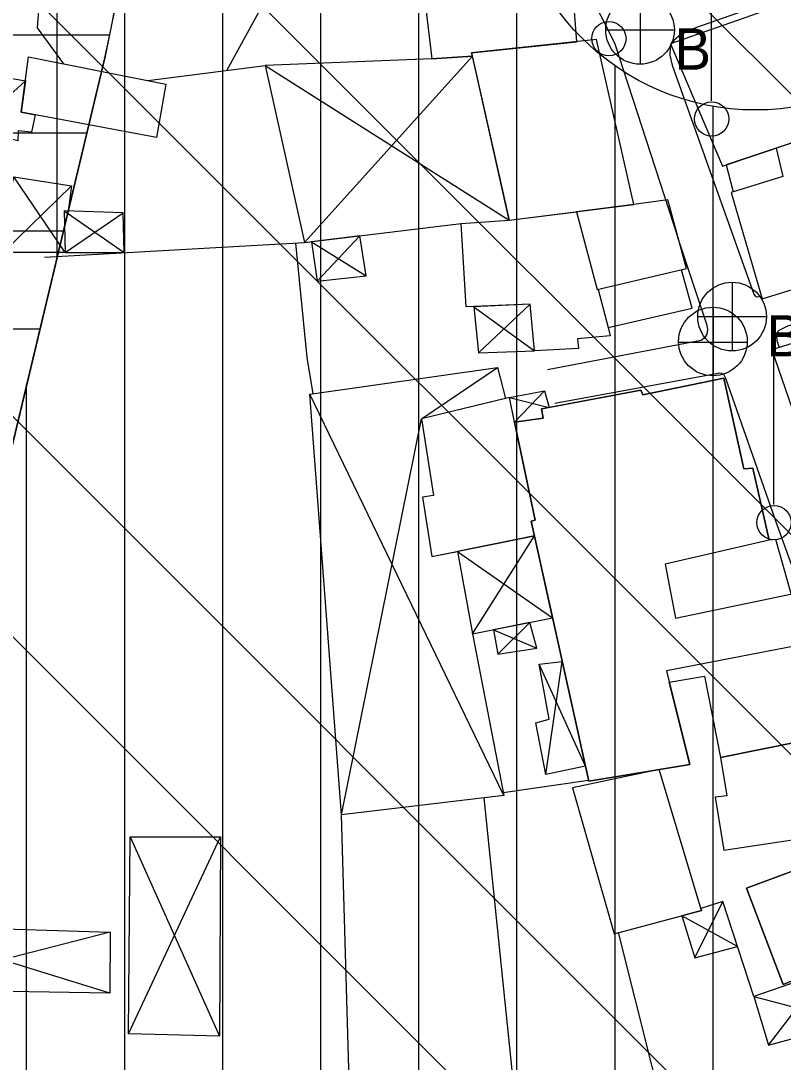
# Model space of a CAD drawing. Extents: x 417995 to 421451, y 4454518 to 4458015.
# Drawn here: x 420700 to 420777.8, y 4457510.6 to 4457616.8 of the extents above; entities that cross this region are included whole.
import ezdxf

# ---------------------------------------------------------------- set-up
doc = ezdxf.new("R2010")
doc.units = 0
for name, color, linetype in [('ADAKENARI', 7, 'Continuous'), ('B_Mesken', 7, 'Continuous'), ('B_Sundurma', 7, 'Continuous'), ('B_Teras', 7, 'Continuous'), ('PL_K_TALI_IS_MRK', 7, 'Continuous'), ('PL_KON_MEV_250', 7, 'Continuous'), ('S_Elektrik_Diregi', 7, 'Continuous'), ('S_Rogar_Kapagi', 7, 'Continuous'), ('S_Rogar_Kapagi_Buski', 7, 'Continuous'), ('Sinir_Duvar_tek_tarafa_ait', 7, 'Continuous'), ('Sinir_Ist_Duvari', 7, 'Continuous'), ('SM_DAIRE', 7, 'Continuous'), ('SN_TR_SIVILASMA', 7, 'Continuous'), ('TR_ORTAYOGUNKONUT', 7, 'Continuous'), ('TR_TALIISMERK', 7, 'Continuous'), ('Yol_Sose', 7, 'Continuous')]:
    doc.layers.add(name, color=color, linetype=linetype)

msp = doc.modelspace()

# ---------------------------------------------------------------- linework, layer by layer
at = {"layer": 'ADAKENARI'}
msp.add_line((420678.86, 4457488.75), (420708.57, 4457613.07), dxfattribs=at)
msp.add_arc((420628.82, 4457632.13), 82, 346.5569, 28.7325, dxfattribs=at)
at = {"layer": 'B_Mesken'}
for points in [[(420756.7, 4457614.71), (420756.48, 4457617.81), (420755.6, 4457617.76), (420754.72, 4457625.04), (420739.93, 4457623.53), (420740.63, 4457618.31), (420741.28, 4457618.36), (420741.92, 4457612.98), (420746.07, 4457613.25), (420745.99, 4457613.58)], [(420779.97, 4457619.33), (420766.26, 4457614.51), (420771.58, 4457602.02), (420784.8, 4457606.47)], [(420758.73, 4457614.93), (420745.99, 4457613.58), (420749.8, 4457596.53), (420762.54, 4457598.1)], [(420700.81, 4457613.18), (420714.79, 4457610.39), (420713.86, 4457604.94), (420700.06, 4457607.52)], [(420771.94, 4457602.14), (420772.66, 4457599.4), (420772.45, 4457599.34), (420775.6, 4457588.5), (420782.35, 4457590.55), (420782.47, 4457590.05), (420786.41, 4457591.31), (420782.47, 4457605.69), (420777.03, 4457603.86)], [(420758.89, 4457589.45), (420759.92, 4457585.58), (420768.49, 4457587.53), (420767.38, 4457591.45), (420767.9, 4457591.57), (420765.99, 4457598.58), (420762.54, 4457598.1), (420756.69, 4457597.38), (420758.79, 4457589.43)], [(420759.92, 4457585.58), (420760.1, 4457584.72), (420756.79, 4457584.4), (420756.88, 4457583.41), (420752.39, 4457583.2), (420751.95, 4457587.95), (420745.43, 4457587.66), (420744.91, 4457596.16), (420749.8, 4457596.53), (420756.69, 4457597.38), (420758.79, 4457589.43), (420758.89, 4457589.45), (420759.92, 4457585.58)], [(420790.63, 4457587.66), (420776.59, 4457583.3), (420780, 4457573.42), (420793.85, 4457577.79)], [(420766.14, 4457549.41), (420769.74, 4457550.02), (420771.37, 4457541.71), (420782.82, 4457544.02), (420780.43, 4457553.36), (420780.84, 4457553.44), (420779.5, 4457558.59), (420779.5, 4457558.59), (420778.58, 4457558.4), (420777.01, 4457563.94), (420776.33, 4457563.87), (420774.67, 4457571.22), (420773.75, 4457571.16), (420771.69, 4457580.39), (420763.45, 4457578.69), (420763.25, 4457579.18), (420753.88, 4457577.41), (420753.11, 4457577.27), (420753.29, 4457576.33), (420750.37, 4457575.92), (420752.46, 4457565.93), (420752.06, 4457565.83), (420757.93, 4457539.3), (420768.24, 4457541.01)], [(420750.37, 4457575.92), (420749.84, 4457578.42), (420740.88, 4457576.27), (420742.1, 4457568.42), (420740.98, 4457568.25), (420741.92, 4457562.22), (420752.4, 4457564.31), (420752.06, 4457565.83), (420752.46, 4457565.93)], [(420771.37, 4457541.71), (420772, 4457537.82), (420770.81, 4457537.67), (420771.71, 4457532.26), (420784.79, 4457534.25), (420782.82, 4457544.02)], [(420765.12, 4457540.49), (420756.26, 4457538.64), (420760.53, 4457523.75), (420769.44, 4457526.12)], [(420789.41, 4457528.04), (420791.22, 4457523.33), (420786.09, 4457521.49), (420786.09, 4457521.46), (420783.47, 4457520.41), (420783.26, 4457520.84), (420777.76, 4457518.56), (420774.02, 4457528.39), (420787.8, 4457533.5), (420789.85, 4457528.2)]]:
    msp.add_lwpolyline(points, close=True, dxfattribs=at)
at = {"layer": 'B_Sundurma'}
for p, q in [((420728.94, 4457594.22), (420746.07, 4457613.25)), ((420724.94, 4457612.29), (420749.8, 4457596.53)), ((420695.05, 4457605.79), (420700.48, 4457610.71)), ((420704.53, 4457593.21), (420699.31, 4457600.92)), ((420705.19, 4457600), (420698.22, 4457593.22)), ((420704.44, 4457597.45), (420710.54, 4457593.2)), ((420704.53, 4457593.21), (420710.45, 4457597.27)), ((420729.66, 4457594.31), (420735.24, 4457590.85)), ((420730.23, 4457590.28), (420734.59, 4457594.91)), ((420746.69, 4457582.97), (420751.95, 4457587.95)), ((420746.21, 4457587.69), (420752.39, 4457583.2)), ((420740.88, 4457576.27), (420748.63, 4457581.48)), ((420749.26, 4457537.83), (420729.48, 4457578.77)), ((420749.84, 4457578.42), (420753.88, 4457577.41)), ((420753.42, 4457579.1), (420750.37, 4457575.92)), ((420732.73, 4457535.87), (420740.88, 4457576.27)), ((420746.07, 4457554.32), (420752.4, 4457564.31)), ((420744.55, 4457562.74), (420754.25, 4457555.95)), ((420748.67, 4457552.26), (420751.93, 4457555.49)), ((420748.22, 4457554.75), (420752.64, 4457552.86)), ((420757.6, 4457540.82), (420752.86, 4457551.22)), ((420753.57, 4457540), (420755.23, 4457551.51)), ((420711.01, 4457513.53), (420720.38, 4457533.63)), ((420711.16, 4457533.63), (420720.26, 4457513.3)), ((420768.76, 4457521.27), (420771.62, 4457527.03)), ((420773.1, 4457522.44), (420767.41, 4457525.58)), ((420709.09, 4457517.7), (420686.49, 4457524.61)), ((420709.12, 4457523.91), (420686.33, 4457518.05)), ((420776.26, 4457512.39), (420781.93, 4457519.81)), ((420774.76, 4457517.33), (420783.6, 4457515.04))]:
    msp.add_line(p, q, dxfattribs=at)
for points in [[(420741.92, 4457612.98), (420724.94, 4457612.29), (420728.94, 4457594.22), (420744.91, 4457596.16), (420749.8, 4457596.53), (420746.07, 4457613.25)], [(420695.05, 4457605.79), (420696.46, 4457611.42), (420700.48, 4457610.71), (420700.06, 4457607.52), (420701.49, 4457607.25), (420701.11, 4457605.49), (420699.73, 4457605.62), (420699.72, 4457604.59)], [(420705.19, 4457600), (420704.84, 4457597.44), (420704.44, 4457597.45), (420704.53, 4457593.21), (420698.22, 4457593.22), (420698.38, 4457596.3), (420699.31, 4457600.92)], [(420704.44, 4457597.45), (420704.53, 4457593.21), (420710.54, 4457593.2), (420710.45, 4457597.27)], [(420729.66, 4457594.31), (420730.23, 4457590.28), (420735.24, 4457590.85), (420734.59, 4457594.91)], [(420746.21, 4457587.69), (420746.69, 4457582.97), (420752.39, 4457583.2), (420751.95, 4457587.95)], [(420746.07, 4457554.32), (420749.26, 4457537.83), (420732.73, 4457535.87), (420729.48, 4457578.77), (420748.63, 4457581.48), (420749.43, 4457578.32), (420740.88, 4457576.27), (420742.1, 4457568.42), (420740.98, 4457568.25), (420741.92, 4457562.22), (420744.55, 4457562.74)], [(420749.84, 4457578.42), (420753.42, 4457579.1), (420753.88, 4457577.41), (420753.11, 4457577.27), (420753.29, 4457576.33), (420750.37, 4457575.92)], [(420744.55, 4457562.74), (420746.07, 4457554.32), (420754.25, 4457555.95), (420752.4, 4457564.31)], [(420748.22, 4457554.75), (420748.67, 4457552.26), (420752.64, 4457552.86), (420751.93, 4457555.49)], [(420757.6, 4457540.82), (420753.57, 4457540), (420752.53, 4457545.24), (420753.89, 4457545.61), (420752.86, 4457551.22), (420755.23, 4457551.51)], [(420711.01, 4457513.53), (420711.16, 4457533.63), (420720.38, 4457533.63), (420720.26, 4457513.3)], [(420768.76, 4457521.27), (420773.1, 4457522.44), (420771.62, 4457527.03), (420769.37, 4457526.33), (420769.44, 4457526.12), (420767.41, 4457525.58)], [(420709.12, 4457523.91), (420709.09, 4457517.7), (420686.33, 4457518.05), (420686.49, 4457524.61)], [(420774.76, 4457517.33), (420776.26, 4457512.39), (420780, 4457513.41), (420779.85, 4457513.86), (420783.6, 4457515.04), (420781.93, 4457519.81)]]:
    msp.add_lwpolyline(points, close=True, dxfattribs=at)
at = {"layer": 'B_Teras'}
for points in [[(420772.45, 4457599.34), (420775.6, 4457588.5), (420782.35, 4457590.55), (420782.47, 4457590.05), (420786.41, 4457591.31), (420782.47, 4457605.69), (420777.03, 4457603.86), (420777.71, 4457600.95)], [(420756.69, 4457597.38), (420758.79, 4457589.43), (420767.9, 4457591.57), (420765.99, 4457598.58), (420762.54, 4457598.1)], [(420768.24, 4457541.01), (420757.93, 4457539.3), (420752.06, 4457565.83), (420752.46, 4457565.93), (420750.37, 4457575.92), (420753.29, 4457576.33), (420753.11, 4457577.27), (420763.25, 4457579.18), (420763.45, 4457578.69), (420771.69, 4457580.39), (420773.75, 4457571.16), (420774.67, 4457571.22), (420776.33, 4457563.87), (420765.71, 4457561.44), (420766.77, 4457555.93), (420779.5, 4457558.59), (420780.84, 4457553.44), (420765.86, 4457550.55)], [(420789.85, 4457528.2), (420787.8, 4457533.5), (420774.02, 4457528.39), (420777.76, 4457518.56), (420783.26, 4457520.84), (420783.47, 4457520.41), (420786.09, 4457521.46), (420784.42, 4457526.22)]]:
    msp.add_lwpolyline(points, close=True, dxfattribs=at)
at = {"layer": 'PL_K_TALI_IS_MRK'}
msp.add_lwpolyline([(420709.67, 4457618.44), (420708.57, 4457613.07), (420678.86, 4457488.75), (420716.12, 4457494.17), (420719, 4457474.38), (420657.5, 4457465.43), (420653.71, 4457469.57), (420689.12, 4457617.72)], dxfattribs=at)
at = {"layer": 'PL_KON_MEV_250'}
msp.add_lwpolyline([(420709.67, 4457618.44), (420708.57, 4457613.07), (420678.86, 4457488.75), (420716.12, 4457494.17), (420719, 4457474.38), (420721.14, 4457474.7), (420723.28, 4457475.05), (420725.41, 4457475.42), (420727.54, 4457475.81), (420729.66, 4457476.23), (420731.78, 4457476.67), (420733.89, 4457477.13), (420736, 4457477.62), (420763.05, 4457484), (420764.86, 4457484.44), (420766.66, 4457484.9), (420768.46, 4457485.37), (420770.26, 4457485.87), (420772.05, 4457486.39), (420773.83, 4457486.92), (420775.61, 4457487.47), (420777.39, 4457488.04), (420795.76, 4457494.08)], dxfattribs=at)
at = {"layer": 'S_Elektrik_Diregi'}
for p, q in [((420770.44, 4457608.67), (420770.44, 4457626.17)), ((420776.79, 4457567.51), (420776.79, 4457585.01)), ((420776.79, 4457585.01), (420783.79, 4457585.01))]:
    msp.add_line(p, q, dxfattribs=at)
for centre in [(420759.98, 4457615.03), (420770.47, 4457606.84), (420776.83, 4457565.67)]:
    msp.add_circle(centre, 1.75, dxfattribs=at)
at = {"layer": 'S_Rogar_Kapagi'}
for p, q in [((420770.65, 4457580.61), (420770.65, 4457587.61)), ((420767.08, 4457584.08), (420774.08, 4457584.08))]:
    msp.add_line(p, q, dxfattribs=at)
msp.add_circle((420770.59, 4457584.14), 3.5, dxfattribs=at)
at = {"layer": 'S_Rogar_Kapagi_Buski'}
for p, q in [((420763.16, 4457619.42), (420763.16, 4457612.42)), ((420759.66, 4457615.92), (420766.66, 4457615.92)), ((420772.55, 4457590.18), (420772.55, 4457583.18)), ((420769.05, 4457586.68), (420776.05, 4457586.68))]:
    msp.add_line(p, q, dxfattribs=at)
for centre in [(420763.16, 4457615.92), (420772.55, 4457586.68)]:
    msp.add_circle(centre, 3.5, dxfattribs=at)
at = {"layer": 'Sinir_Duvar_tek_tarafa_ait'}
for points in [[(420702.43, 4457592.75), (420728.94, 4457594.22)], [(420729.82, 4457578.82), (420729.23, 4457582.5), (420728.05, 4457594.18)], [(420749.2, 4457538.15), (420757.91, 4457539.41)], [(420750.76, 4457503.54), (420747.28, 4457537.59)], [(420734.44, 4457504.04), (420733.63, 4457504.07), (420732.73, 4457535.87)], [(420774.76, 4457517.33), (420771.62, 4457527.03), (420769.37, 4457526.33)], [(420766.49, 4457503.54), (420766.11, 4457503.44), (420760.96, 4457523.86)]]:
    msp.add_lwpolyline(points, dxfattribs=at)
at = {"layer": 'Sinir_Ist_Duvari'}
for points in [[(420720.27, 4457659.03), (420713.69, 4457645.75), (420707.42, 4457633.61), (420701.94, 4457619.83), (420701.7, 4457616.13), (420704.38, 4457612.47)], [(420721.02, 4457611.79), (420724.48, 4457618.1), (420725.97, 4457622.61), (420725.9, 4457627.1), (420724.73, 4457637.93), (420726.28, 4457639.49), (420727.56, 4457639.62), (420728.43, 4457638.99), (420728.86, 4457636.78), (420729.96, 4457626), (420730.41, 4457621.19), (420740.02, 4457622.87)], [(420712.96, 4457610.76), (420724.94, 4457612.29)]]:
    msp.add_lwpolyline(points, dxfattribs=at)
at = {"layer": 'SM_DAIRE'}
msp.add_circle((420774.93, 4457632.75), 25, dxfattribs=at)
at = {"layer": 'SN_TR_SIVILASMA'}
for p, q in [((421286.92, 4456966.29), (420468.95, 4457784.26)), ((421287.15, 4456988.51), (420491.64, 4457784.02)), ((421287.62, 4457032.94), (420537.02, 4457783.54)), ((421287.85, 4457055.16), (420559.71, 4457783.3)), ((421288.31, 4457099.6), (420605.09, 4457782.82))]:
    msp.add_line(p, q, dxfattribs=at)
at = {"layer": 'TR_ORTAYOGUNKONUT'}
for p, q in [((420740.61, 4457478.7), (420740.61, 4457748.77)), ((420730.61, 4457476.42), (420730.61, 4457746.65)), ((420720.61, 4457474.62), (420720.61, 4457744.53)), ((420710.61, 4457493.37), (420710.61, 4457626.96)), ((420750.61, 4457481.07), (420750.61, 4457626.96)), ((420760.61, 4457483.43), (420760.61, 4457612.26)), ((420770.61, 4457485.97), (420770.61, 4457608.12)), ((420700.61, 4457491.91), (420700.61, 4457579.76))]:
    msp.add_line(p, q, dxfattribs=at)
at = {"layer": 'TR_TALIISMERK'}
for p, q in [((420703.71, 4457592.72), (420703.71, 4457665.45)), ((420688.57, 4457615.43), (420709.05, 4457615.43)), ((420686.18, 4457605.43), (420706.75, 4457605.43)), ((420683.79, 4457595.43), (420704.36, 4457595.43)), ((420681.4, 4457585.43), (420701.97, 4457585.43))]:
    msp.add_line(p, q, dxfattribs=at)
at = {"layer": 'Yol_Sose'}
for points in [[(420656.36, 4457493.2), (420664.09, 4457526.21), (420674.71, 4457567.95), (420684.79, 4457601.26), (420688.6, 4457615.2), (420689.64, 4457620.09), (420688.82, 4457623.72), (420688.67, 4457628.1), (420689.38, 4457635.31), (420690.69, 4457636.82), (420708.21, 4457651.6), (420719.14, 4457659.93), (420722.51, 4457662.09), (420725.49, 4457662.39), (420728.47, 4457661.41), (420740.11, 4457649.39), (420747.45, 4457640.08), (420750.78, 4457634.45), (420755, 4457625.57), (420760.57, 4457614.59), (420767.03, 4457594.75)], [(420799.88, 4457627.03), (420768.93, 4457616.15), (420767.3, 4457615.42), (420766.65, 4457614.87), (420766.51, 4457614.6)], [(420766.35, 4457614.3), (420766.24, 4457614.08), (420766.21, 4457613.34), (420766.43, 4457612.31), (420773.03, 4457593.84)], [(420753.74, 4457581.29), (420769.38, 4457584.27), (420769.85, 4457584.6), (420770.02, 4457584.88), (420770.08, 4457585.35), (420770.01, 4457585.77), (420767.03, 4457594.75)], [(420773.03, 4457593.84), (420774.78, 4457588.98), (420774.94, 4457588.72), (420775.16, 4457588.69), (420775.51, 4457588.8)], [(420799.52, 4457592.05), (420778.19, 4457585.69), (420777.33, 4457585.27), (420777.2, 4457585.16), (420777.09, 4457584.71), (420777.12, 4457584.25), (420777.36, 4457583.54)], [(420794.95, 4457512.47), (420785.9, 4457541.19), (420777.19, 4457565.35), (420771.9, 4457580.38), (420771.72, 4457580.79), (420771.51, 4457580.89), (420771.3, 4457580.92), (420754.48, 4457577.83)]]:
    msp.add_lwpolyline(points, dxfattribs=at)

# ---------------------------------------------------------------- texts
at = {"layer": 'S_Rogar_Kapagi_Buski'}
for p in [(420766.66, 4457611.86), (420776.05, 4457582.62)]:
    msp.add_text('B', height=4.2, dxfattribs=at).set_placement(p)

doc.saveas('drawing.dxf')
